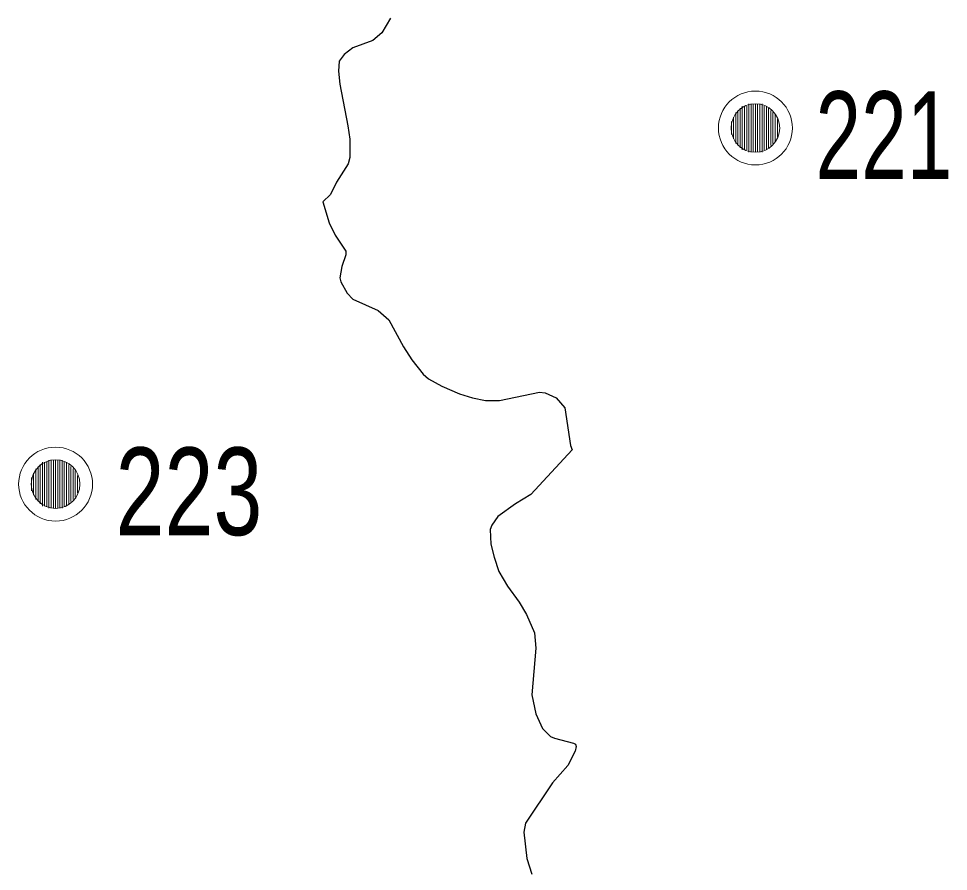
# Model space of a CAD drawing. Extents: x 553962 to 842807, y 8883888 to 9032388.
# Drawn here: x 725526 to 729770, y 8951050 to 8954941 of the extents above; entities that cross this region are included whole.
import ezdxf

# ---------------------------------------------------------------- set-up
doc = ezdxf.new("R2010")
doc.units = 0
doc.header["$LTSCALE"] = 160
doc.layers.add('21', color=7, linetype='Continuous', lineweight=25)
doc.layers.add('33', color=7, linetype='Continuous', lineweight=13)

msp = doc.modelspace()

# ---------------------------------------------------------------- linework, layer by layer
at = {"layer": '21'}
for points in [[(727223.9, 8954942.9), (727183.3, 8954876.5), (727142.8, 8954841.4), (727051, 8954807.8), (727012.2, 8954776.9), (726988.8, 8954747.1), (726986.1, 8954702), (726991.8, 8954642.6), (727029.4, 8954451.2), (727037.6, 8954391.5), (727037.4, 8954307.6), (727031.1, 8954278.4), (726977.7, 8954195.6), (726949.5, 8954137.9), (726914.5, 8954105.4)], [(726914.5, 8954105.4), (726943.9, 8954009.4), (726971.5, 8953953.1), (727019.4, 8953879.4), (727019.2, 8953862.8), (727001.3, 8953810), (726991.8, 8953758.3), (726997.2, 8953739.6), (727026.4, 8953688.1), (727051.3, 8953661.4), (727167.7, 8953608.6), (727215.9, 8953567.3), (727283.6, 8953443.9), (727321.5, 8953383.8), (727372, 8953318.6), (727397.4, 8953296.8), (727457.8, 8953263.4), (727538.1, 8953229.5), (727597.9, 8953210.3), (727657.4, 8953197.9), (727720.8, 8953198.2), (727904.2, 8953237.2), (727929, 8953233), (727979.5, 8953210.9), (728019.3, 8953165.7), (728045.7, 8952992.6), (728052.3, 8952973)], [(728052.3, 8952973), (727864.1, 8952769.2), (727793.8, 8952726.6), (727714, 8952669.4), (727685.5, 8952629), (727679.1, 8952610.4), (727680.9, 8952542.7), (727696, 8952483), (727718, 8952419), (727757.4, 8952350.7), (727810.1, 8952278.7), (727843.8, 8952222.5), (727880.4, 8952138.2), (727886.1, 8952068.9), (727868, 8951855.6), (727886.6, 8951768.9), (727917.6, 8951701.7), (727953.7, 8951666), (727971.5, 8951657.5), (728059.2, 8951635.3), (728067.2, 8951629.9), (728070.5, 8951619.7), (728065.6, 8951598.7), (728032.7, 8951533.3), (727962.4, 8951454.6), (727839.5, 8951269.9), (727832.7, 8951229.1), (727845.7, 8951109.5), (727868.8, 8951037.2)]]:
    msp.add_lwpolyline(points, dxfattribs=at)
at = {"layer": '33'}
for p, q in [((728819, 8954532), (728819, 8954352)), ((728829, 8954542), (728829, 8954342)), ((728839, 8954542), (728839, 8954342)), ((728849, 8954542), (728849, 8954342)), ((728859, 8954552), (728859, 8954332)), ((728869, 8954552), (728869, 8954332)), ((728879, 8954552), (728879, 8954332)), ((728889, 8954552), (728889, 8954332)), ((728899, 8954552), (728899, 8954332)), ((728909, 8954552), (728909, 8954332)), ((728919, 8954552), (728919, 8954332)), ((728929, 8954542), (728929, 8954342)), ((728939, 8954542), (728939, 8954342)), ((728949, 8954532), (728949, 8954352)), ((728789, 8954492), (728789, 8954392)), ((728799, 8954512), (728799, 8954372)), ((728809, 8954522), (728809, 8954362)), ((728959, 8954522), (728959, 8954362)), ((728969, 8954512), (728969, 8954372)), ((728979, 8954502), (728979, 8954382)), ((728779, 8954472), (728779, 8954412)), ((728989, 8954482), (728989, 8954402)), ((725635, 8952917), (725635, 8952717)), ((725645, 8952917), (725645, 8952717)), ((725655, 8952917), (725655, 8952717)), ((725665, 8952927), (725665, 8952707)), ((725675, 8952927), (725675, 8952707)), ((725685, 8952927), (725685, 8952707)), ((725695, 8952927), (725695, 8952707)), ((725705, 8952927), (725705, 8952707)), ((725715, 8952927), (725715, 8952707)), ((725725, 8952927), (725725, 8952707)), ((725735, 8952917), (725735, 8952717)), ((725745, 8952917), (725745, 8952717)), ((725605, 8952887), (725605, 8952747)), ((725615, 8952897), (725615, 8952737)), ((725625, 8952907), (725625, 8952727)), ((725755, 8952907), (725755, 8952727)), ((725765, 8952897), (725765, 8952737)), ((725775, 8952887), (725775, 8952747)), ((725785, 8952877), (725785, 8952757)), ((725585, 8952847), (725585, 8952787)), ((725595, 8952867), (725595, 8952767)), ((725795, 8952857), (725795, 8952777))]:
    msp.add_line(p, q, dxfattribs=at)
for centre, radius in [((728889, 8954442), 168.7), ((728889, 8954442), 111), ((725695, 8952817), 168.7), ((725695, 8952817), 111)]:
    msp.add_circle(centre, radius, dxfattribs=at)

# ---------------------------------------------------------------- texts
for s, width, p in [('221', 0.7, (729163.2, 8954209.1)), ('223', 0.75, (725969.2, 8952584.1))]:
    msp.add_text(s, height=400, dxfattribs=dict(at, width=width)).set_placement(p)

doc.saveas('drawing.dxf')
